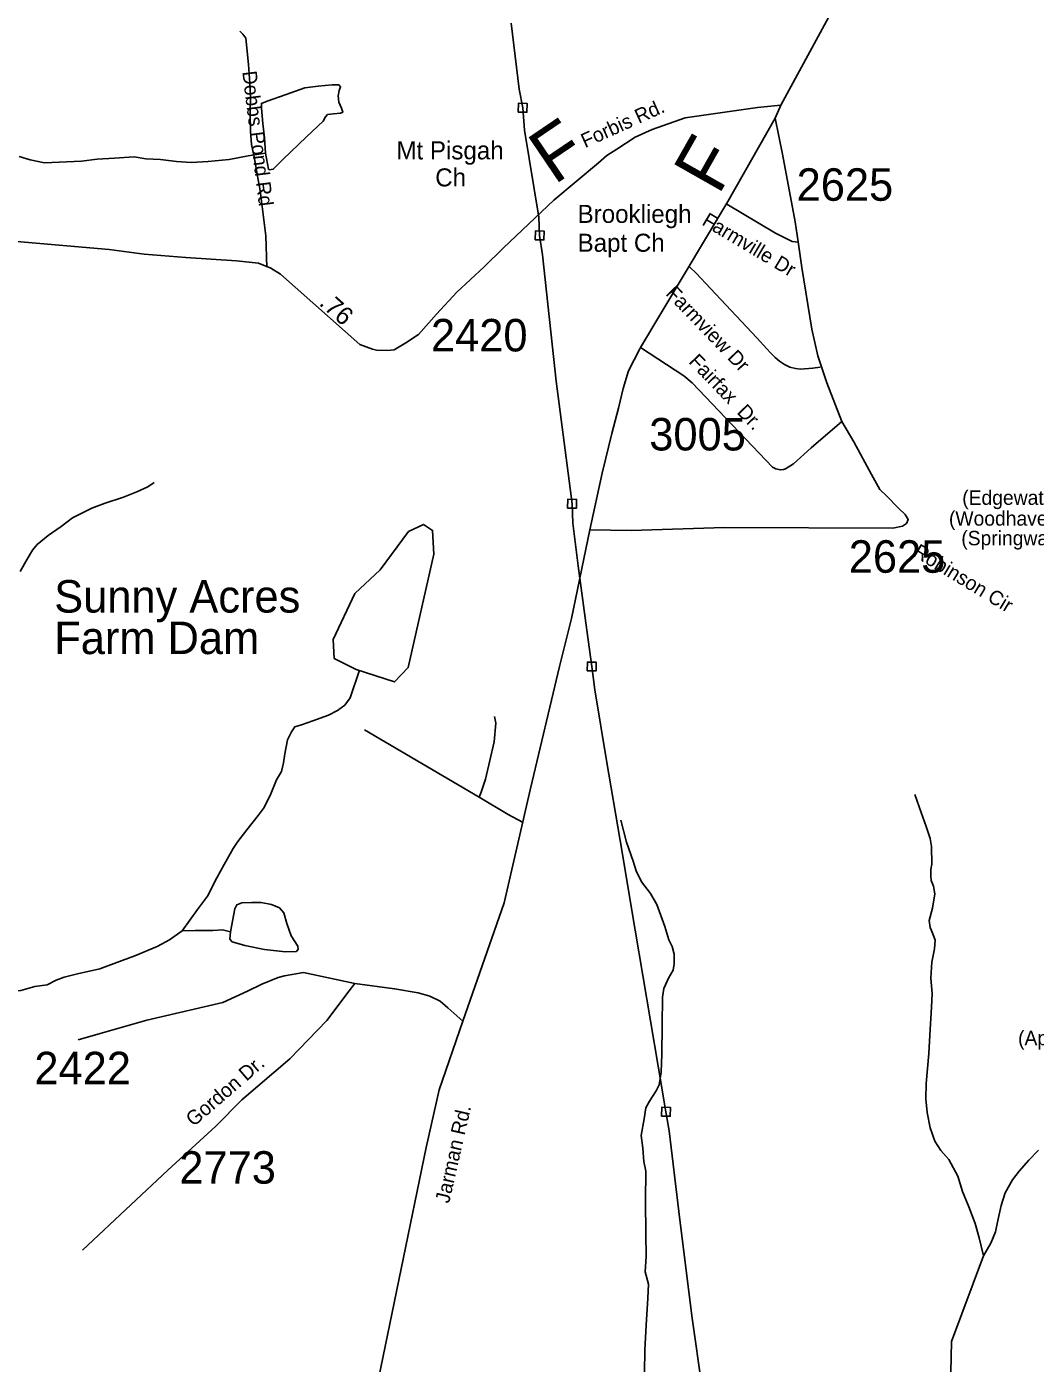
# Model space of a CAD drawing. Extents: x 1268485 to 1426702, y 514839 to 616766.
# Drawn here: x 1348673 to 1353261, y 529933 to 536010 of the extents above; entities that cross this region are included whole.
import ezdxf

# ---------------------------------------------------------------- set-up
doc = ezdxf.new("R2010")
doc.units = 0
for name, color, linetype in [('Old_Level_10', 7, 'Continuous'), ('Old_Level_11', 7, 'Continuous'), ('Old_Level_17', 7, 'Continuous'), ('Old_Level_21', 7, 'Continuous'), ('Old_Level_22', 7, 'Continuous'), ('Old_Level_32', 7, 'Continuous'), ('Old_Level_35', 7, 'Continuous'), ('Old_Level_56', 7, 'Continuous'), ('Old_Level_58', 7, 'Continuous'), ('Old_Level_59', 7, 'Continuous'), ('Old_Level_60', 7, 'Continuous'), ('Old_Level_62', 7, 'Continuous'), ('Old_Level_8', 7, 'Continuous')]:
    doc.layers.add(name, color=color, linetype=linetype)

msp = doc.modelspace()

# ---------------------------------------------------------------- linework, layer by layer
at = {"layer": 'Old_Level_21'}
msp.add_line((1348798.199, 533493.77), (1348798.199, 533493.77), dxfattribs=at)
at = {"layer": 'Old_Level_22'}
for p, q in [((1350639.482, 535386.189), (1350639.482, 535386.189)), ((1351178.801, 535199.886), (1351178.801, 535199.886))]:
    msp.add_line(p, q, dxfattribs=at)
at = {"layer": 'Old_Level_32'}
msp.add_line((1352103.097, 535652.555), (1352078.19, 535594.75), dxfattribs=at)
for points in [[(1353216.579, 538846.826), (1353175.542, 538822.678), (1353154.047, 538805.959), (1353136.46, 538776.238), (1353012.715, 538310.646), (1352952.806, 538127.765), (1352902.962, 537978.326), (1352867.738, 537828.963), (1352807.392, 537612.283), (1352692.157, 537039.323), (1352617.74, 536700.508), (1352555.073, 536534.825), (1352468.906, 536344.94), (1352396.447, 536192.288), (1352103.097, 535652.555)], [(1352103.097, 535652.555), (1351997.397, 535642.554), (1351667.409, 535595.046), (1351517.882, 535542.538), (1351440.542, 535507.533), (1351357.025, 535453.6), (1351312.418, 535424.483), (1351273.736, 535391.446), (1351070.994, 535220.781), (1350841.151, 535004.96), (1350753.497, 534917.445), (1350629.752, 534802.428), (1350536.942, 534702.414), (1350454.444, 534609.9), (1350397.728, 534572.394), (1350344.391, 534541.34), (1350314.309, 534537.943), (1350264.309, 534539.15), (1350246.389, 534543.512), (1350187.618, 534564.893), (1349827.982, 534884.941), (1349783.125, 534912.563), (1349727.037, 534934.146), (1349626.894, 534944.95), (1349396.979, 534961.125), (1349207.143, 534976.235), (1349047.749, 534996.246), (1348628.208, 535033.861)], [(1352078.19, 535594.75), (1351862.618, 535214.66), (1351465.611, 534551.778)], [(1352078.19, 535594.75), (1352110.831, 535430.021), (1352168.838, 535122.476), (1352181.765, 535032.334), (1352198.118, 534915.05), (1352244.454, 534634.115), (1352271.71, 534514.104), (1352312.594, 534391.365), (1352381.345, 534215.42)], [(1351465.611, 534551.778), (1351462.417, 534545.029), (1351410.951, 534445.577), (1351386.105, 534365.661), (1351364.809, 534275.089), (1351334.64, 534159.655), (1351290.273, 533980.288), (1351234.292, 533722.266)], [(1351465.611, 534551.778), (1351662.252, 534422.371), (1351699.329, 534390.274), (1352065.098, 534007.992), (1352080.005, 534000.178), (1352101.301, 533994.495), (1352115.499, 533996.626), (1352124.526, 534000.237), (1352160.931, 534022.91), (1352241.728, 534095.701), (1352381.345, 534215.42)], [(1352381.345, 534215.42), (1352434.586, 534123.072), (1352516.221, 533973.895), (1352553.489, 533906.411), (1352583.659, 533876.219), (1352638.674, 533821.166), (1352668.843, 533792.752), (1352683.041, 533769.665), (1352674.168, 533751.905), (1352656.421, 533739.474), (1352612.053, 533730.595), (1351846.457, 533732.371), (1351422.308, 533719.939), (1351234.292, 533722.266)], [(1351234.292, 533722.266), (1351150.505, 533319.706), (1351096.881, 533101.242), (1350964.921, 532546.701), (1350844.484, 532026.794), (1350657.484, 531488.982)], [(1350164.894, 531659.774), (1349931.973, 531709.511), (1349845.453, 531694.818), (1349817.294, 531687.58), (1349742.645, 531657.068), (1349677.961, 531624.554), (1349564.671, 531573.009), (1349220.087, 531492.808), (1349006.52, 531432.373), (1348907.287, 531404.314)], [(1350164.894, 531659.774), (1350140.213, 531626.454), (1350037.678, 531491.514), (1349869.414, 531317.979), (1349651.533, 531130.631), (1349532.885, 531011.487), (1349315.004, 530810.757), (1349146.74, 530653.194), (1348926.998, 530447.859)], [(1350657.484, 531488.982), (1350587.774, 531548.942), (1350553.259, 531579.16), (1350505.895, 531602.286), (1350454.178, 531617.534), (1350346.498, 531635.909), (1350164.894, 531659.774)], [(1350657.484, 531488.982), (1350548.943, 531175.957), (1350489.243, 530914.348), (1350262.314, 529810.731), (1350227.133, 529673.373), (1350190.825, 529470.206), (1350176.007, 529350.447), (1350170.275, 529264.521), (1350170.383, 529180.479), (1350192.892, 528837.662)]]:
    msp.add_lwpolyline(points, dxfattribs=at)
at = {"layer": 'Old_Level_35'}
msp.add_line((1350730.874, 532507.548), (1350209.119, 532813.588), dxfattribs=at)
for points in [[(1349765.284, 534916.705), (1349760.158, 535059.011), (1349735.244, 535265.396), (1349725.606, 535313.583), (1349707.357, 535418.211), (1349695.669, 535474.395), (1349691.363, 535533.194), (1349689.21, 535618.803), (1349691.363, 535695.39), (1349687.672, 535753.164), (1349682.033, 535837.953), (1349670.037, 535957.088), (1349655.991, 535976.311), (1349642.15, 535989.691)], [(1351856.918, 535203.317), (1352079.604, 535071.058), (1352155.474, 535032.713), (1352181.515, 535030.611)], [(1351689.288, 534917.32), (1351718.508, 534890.048), (1351783.919, 534819.664), (1351993.79, 534595.491), (1352039.004, 534545.765), (1352056.023, 534526.952), (1352077.656, 534505.37), (1352097.752, 534488.813), (1352119.282, 534474.459), (1352144.913, 534462.668), (1352169.212, 534456.004), (1352192.383, 534452.928), (1352249.49, 534457.44), (1352282.093, 534461.541)], [(1350730.874, 532507.548), (1350739.384, 532529.796), (1350759.479, 532588.236), (1350799.669, 532758.019), (1350807.051, 532843.833), (1350801.515, 532873.002)], [(1350927.827, 532393.693), (1350863.235, 532427.987), (1350730.874, 532507.548)]]:
    msp.add_lwpolyline(points, dxfattribs=at)
at = {"layer": 'Old_Level_56'}
for points in [[(1350877.338, 536026.525), (1350912.893, 535725.466), (1350929.002, 535641.102), (1350936.748, 535538.897), (1351002.012, 535143.194), (1351006.16, 535061.072), (1351018.389, 534972.784), (1351081.667, 534399.037), (1351153.468, 533841.126), (1351157.496, 533753.003), (1351181.189, 533558.433), (1351215.594, 533299.617), (1351243.208, 533100.967), (1351256.87, 532994.441), (1351309.827, 532673.222), (1351371.935, 532309.599), (1351440.957, 531901.816), (1351545.351, 531283.221), (1351580.804, 531076.409), (1351594.872, 530990.084), (1351638.898, 530622.824), (1351698.395, 530149.401), (1351745.146, 529818.103)], [(1350908.598, 535621.503), (1350948.601, 535620.698), (1350949.407, 535660.7), (1350909.403, 535661.505), (1350908.598, 535621.503)], [(1350985.757, 535041.473), (1351025.759, 535040.668), (1351026.564, 535080.671), (1350986.562, 535081.476), (1350985.757, 535041.473)], [(1351133.063, 533821.527), (1351173.067, 533820.722), (1351173.872, 533860.725), (1351133.869, 533861.53), (1351133.063, 533821.527)], [(1351222.804, 533081.368), (1351262.806, 533080.563), (1351263.612, 533120.566), (1351223.609, 533121.371), (1351222.804, 533081.368)], [(1351560.399, 531056.81), (1351600.403, 531056.004), (1351601.207, 531096.008), (1351561.205, 531096.813), (1351560.399, 531056.81)]]:
    msp.add_lwpolyline(points, dxfattribs=at)
at = {"layer": 'Old_Level_58'}
msp.add_line((1350199.06, 533064.975), (1350199.06, 533064.975), dxfattribs=at)
at = {"layer": 'Old_Level_59'}
for points in [[(1348643.444, 533532.706), (1348674.715, 533589.557), (1348699.526, 533629.234), (1348720.134, 533655.071), (1348771.089, 533695.927), (1348830.042, 533738.219), (1348880.894, 533777.384), (1348969.887, 533821.573), (1349030.48, 533844.129), (1349113.116, 533870.376), (1349173.606, 533894.623), (1349224.152, 533917.383), (1349252.654, 533937.325)], [(1349379.889, 531899.671), (1349450.016, 531995.892), (1349495.333, 532056.536), (1349537.266, 532140.197), (1349570.587, 532201.097), (1349612.213, 532274.096), (1349632.923, 532305.674), (1349674.138, 532358.987), (1349725.504, 532423.631), (1349752.366, 532459.207), (1349783.739, 532522.568), (1349809.165, 532586.083), (1349832.029, 532623.351), (1349840.948, 532663.387), (1349847.818, 532703.475), (1349859.198, 532767.246), (1349878.063, 532804.617), (1349892.519, 532826.455), (1349922.764, 532835.734), (1349975.155, 532854.342), (1350045.795, 532879.205), (1350086.191, 532900.53), (1350120.742, 532925.29), (1350143.605, 532959.277), (1350185.205, 533079.519)], [(1348387.129, 531619.262), (1348431.83, 531647.919), (1348459.82, 531648.995), (1348487.707, 531642.69), (1348515.389, 531626.541), (1348571.266, 531621.313), (1348645.495, 531627.208), (1348709.984, 531645.611), (1348766.168, 531654.326), (1348806.563, 531675.651), (1348842.96, 531688.877), (1348903.245, 531703.283), (1349005.874, 531725.838), (1349106.759, 531764.798), (1349165.199, 531785.816), (1349266.187, 531828.057), (1349322.884, 531858.097), (1349379.889, 531899.671)], [(1349379.889, 531899.671), (1349439.866, 531900.081), (1349519.939, 531900.133), (1349564.025, 531903.311), (1349599.91, 531894.391)], [(1353408.137, 529020.329), (1353254.143, 529207.234), (1353201.137, 529441.301), (1353055.14, 529621.542), (1353040.171, 529687.518), (1352877.154, 529890.981), (1352880.128, 530032.056), (1353025.202, 530422.22)]]:
    msp.add_lwpolyline(points, dxfattribs=at)
at = {"layer": 'Old_Level_60'}
for points in [[(1350171.185, 533086.769), (1350345.171, 533030.738), (1350408.837, 533096.259), (1350525.105, 533611.395), (1350519.158, 533719.816), (1350478.148, 533746.985), (1350410.173, 533715.459), (1350281.195, 533540.805), (1350165.721, 533433.446), (1350066.198, 533223.436), (1350072.145, 533137.98), (1350171.185, 533086.769)], [(1349599.91, 531894.391), (1349597.141, 531860.813), (1349606.881, 531849.946), (1349664.501, 531833.183), (1349754.211, 531814.984), (1349849.971, 531803.194), (1349900.106, 531805.449), (1349908.308, 531815.959), (1349906.565, 531829.953), (1349875.602, 531876.552), (1349856.84, 531932.736), (1349841.871, 531981.436), (1349822.391, 532003.991), (1349786.712, 532018.653), (1349738.832, 532027.828), (1349696.797, 532028.649), (1349650.762, 532027.111), (1349628.617, 532017.73), (1349620.107, 531999.839), (1349599.91, 531894.391)]]:
    msp.add_lwpolyline(points, dxfattribs=at)
at = {"layer": 'Old_Level_62'}
for points in [[(1349759.85, 535434.615), (1349772.256, 535362.129), (1349776.254, 535358.746), (1349794.196, 535361.668), (1349837.257, 535406.779), (1349945.627, 535508.793), (1350021.189, 535581.125), (1350031.647, 535600.656), (1350041.899, 535611.113), (1350067.941, 535613.831), (1350100.032, 535617.317), (1350110.182, 535621.213), (1350104.543, 535639.36), (1350093.162, 535667.503), (1350089.779, 535695.492), (1350094.29, 535719.996), (1350100.647, 535737.118), (1350092.855, 535745.474), (1350062.815, 535746.089), (1349998.633, 535739.989), (1349938.451, 535731.326), (1349853.764, 535701.029), (1349767.027, 535670.784), (1349740.883, 535661.454), (1349740.268, 535639.308), (1349746.829, 535569.437), (1349755.339, 535505.256), (1349759.85, 535434.615)], [(1348638.933, 535419.39), (1348688.658, 535404.473), (1348754.377, 535390.837), (1348820.507, 535393.605), (1348922.623, 535398.936), (1348992.955, 535407.343), (1349073.028, 535412.315), (1349161.098, 535417.904), (1349215.027, 535408.625), (1349281.054, 535405.651), (1349354.77, 535397.603), (1349420.797, 535392.17), (1349498.921, 535396.373), (1349593.143, 535406.779), (1349679.572, 535422.261), (1349759.85, 535434.615)], [(1353025.202, 530422.22), (1353004.902, 530503.061), (1352986.447, 530569.037), (1352957.945, 530644.291), (1352929.545, 530714.624), (1352909.04, 530783.162), (1352866.697, 530860.313), (1352831.53, 530900.401), (1352804.464, 530943.615), (1352781.805, 531004.003), (1352769.4, 531073.978), (1352762.735, 531134.878), (1352764.171, 531204.596), (1352777.192, 531342.186), (1352781.088, 531424.155), (1352787.957, 531552.057), (1352791.238, 531614.341), (1352784.881, 531684.213), (1352790.417, 531756.339), (1352801.798, 531817.65), (1352804.669, 531856.149), (1352795.236, 531885.881), (1352781.908, 531914.076), (1352778.627, 531946.935), (1352793.801, 532002.454), (1352803.233, 532067.916), (1352798.004, 532102.467), (1352786.624, 532128.15), (1352785.086, 532148.707), (1352785.701, 532178.234), (1352790.315, 532202.738), (1352787.957, 532282.4), (1352782.728, 532318.592), (1352763.966, 532373.136), (1352741.307, 532437.625), (1352713.113, 532518.62)], [(1351482.698, 529891.955), (1351484.953, 529992.02), (1351491.413, 530105.978), (1351498.077, 530229.727), (1351501.563, 530292.012), (1351486.799, 530348.144), (1351490.285, 530417.811), (1351488.644, 530522.08), (1351487.824, 530672.229), (1351488.747, 530805.975), (1351479.827, 530850.471), (1351475.111, 530910.5), (1351468.344, 530968.889), (1351482.083, 531044.911), (1351489.157, 531094.841), (1351505.869, 531124.061), (1351536.832, 531171.838), (1351549.545, 531199.47), (1351558.772, 531256.73), (1351562.566, 531338.751), (1351563.488, 531470.804), (1351564.309, 531597.168), (1351571.178, 531637.256), (1351592.196, 531684.418), (1351613.008, 531720.097), (1351617.622, 531749.573), (1351618.647, 531793.864), (1351609.42, 531828.518), (1351594.144, 531858.353), (1351575.381, 531918.638), (1351539.6, 532019.473), (1351510.585, 532068.48), (1351469.78, 532121.845), (1351444.866, 532172.39), (1351431.845, 532216.118), (1351401.702, 532302.906), (1351375.866, 532401.895)], [(1349599.91, 531894.391), (1349597.141, 531860.813), (1349606.881, 531849.946), (1349664.501, 531833.183), (1349754.211, 531814.984), (1349849.971, 531803.194), (1349900.106, 531805.449), (1349908.308, 531815.959), (1349906.565, 531829.953), (1349875.602, 531876.552), (1349856.84, 531932.736), (1349841.871, 531981.436), (1349822.391, 532003.991), (1349786.712, 532018.653), (1349738.832, 532027.828), (1349696.797, 532028.649), (1349650.762, 532027.111), (1349628.617, 532017.73), (1349620.107, 531999.839), (1349599.91, 531894.391)], [(1353025.202, 530422.22), (1353058.421, 530479.788), (1353079.643, 530531.102), (1353090.716, 530582.57), (1353106.198, 530650.34), (1353123.525, 530708.267), (1353156.743, 530767.527), (1353187.706, 530807.102), (1353230.767, 530856.263), (1353275.776, 530901.324)]]:
    msp.add_lwpolyline(points, dxfattribs=at)

# ---------------------------------------------------------------- texts
at = {"layer": 'Old_Level_10'}
for s, rotation, p in [('Dobbs Pond Rd', 277.1327722, (1349653.146, 535805.328)), ('Farmville Dr', 329.2362361, (1351739.979, 535111.862)), ('Farmview Dr', 313.8744306, (1351575.931, 534793.727)), ('Robinson Cir', 328.8274611, (1352700.172, 533606.187))]:
    msp.add_text(s, height=65.61666, rotation=rotation, dxfattribs=at).set_placement(p)
at = {"layer": 'Old_Level_11'}
for s, height, rotation, p in [('Forbis Rd.', 65.6167, 24.3517778, (1351212.71, 535457.324)), ('Fairfax  Dr.', 65.61666, 313.7354611, (1351680.68, 534483.859)), ('Gordon Dr.', 65.6167, 40.6910361, (1349431.879, 531006.212)), ('Jarman Rd.', 65.6167, 77.1449361, (1350594.044, 530657.345))]:
    msp.add_text(s, height=height, rotation=rotation, dxfattribs=at).set_placement(p)
for s, p in [('(Edgewater Dr.)', (1352928.287, 533835.969)), ('(Woodhaven Ln.)', (1352867.853, 533741.397)), ('(Springway Dr.)', (1352924.014, 533652.08)), ('(Applegate Rd.)', (1353182.391, 531379.054))]:
    msp.add_text(s, height=65.61666, dxfattribs=at).set_placement(p)
at = {"layer": 'Old_Level_17'}
msp.add_text('.76', height=82.0208, rotation=318.3334444, dxfattribs=at).set_placement((1349999.182, 534747.556))
at = {"layer": 'Old_Level_21'}
for s, height, p in [('Sunny Acres', 147.63749, (1348798.199, 533346.133)), ('Farm Dam', 147.6375, (1348798.199, 533157.485))]:
    msp.add_text(s, height=height, dxfattribs=at).set_placement(p)
at = {"layer": 'Old_Level_22'}
for s, height, rotation, p in [('F', 246.062, 34.1087528, (1351071.697, 535287.997)), ('Mt Pisgah', 82.0208, 0.0000194, (1350354.687, 535406.695)), ('F', 246.062, 60.4398194, (1351819.916, 535239.45)), ('Ch', 82.0208, 0.0000167, (1350531.164, 535283.663))]:
    msp.add_text(s, height=height, rotation=rotation, dxfattribs=at).set_placement(p)
for s, p in [('Brookliegh', (1351178.801, 535117.866)), ('Bapt Ch', (1351178.801, 534986.632))]:
    msp.add_text(s, height=82.0208, dxfattribs=at).set_placement(p)
at = {"layer": 'Old_Level_8'}
for s, p in [('2625', (1352175.11, 535218.495)), ('2420', (1350511.906, 534533.523)), ('3005', (1351504.864, 534083.291)), ('2625', (1352412.265, 533527.288)), ('2422', (1348707.834, 531201.621)), ('2773', (1349367.216, 530749.65))]:
    msp.add_text(s, height=147.6375, dxfattribs=at).set_placement(p)

doc.saveas('drawing.dxf')
